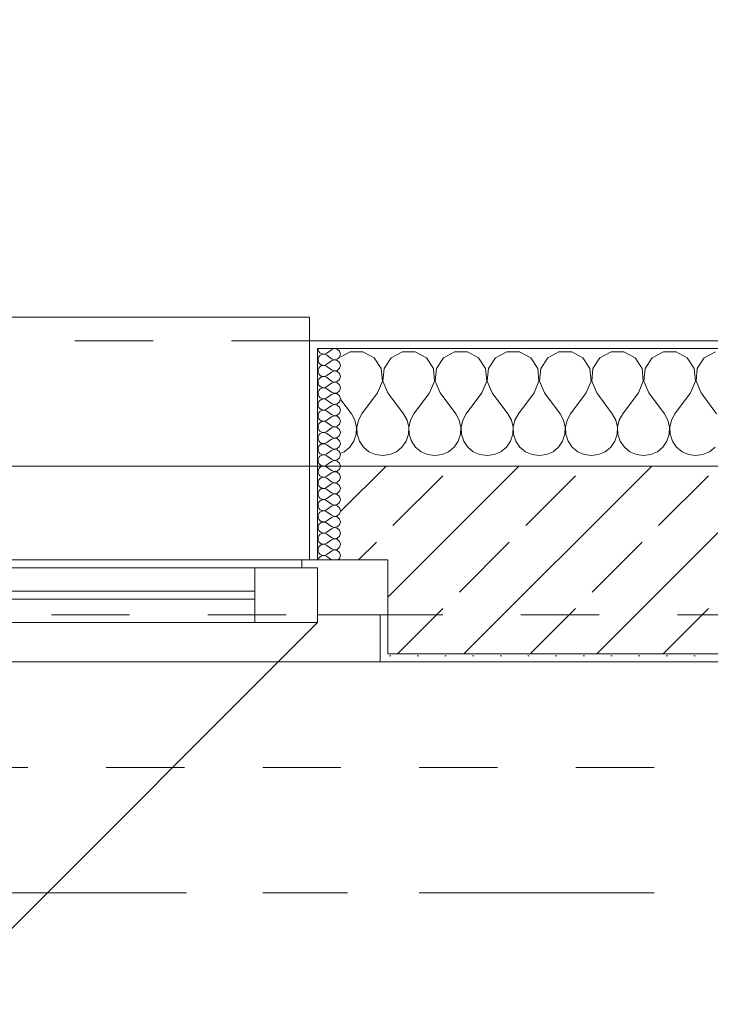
# Model space of a CAD drawing. Header units: metres. Extents: x -4 to 100, y -11 to 17.
# Tile 342 of 656: x 17.47 to 18.352, y 13.007 to 14.265. Entities that reach past the tile are written whole.
import ezdxf

# ---------------------------------------------------------------- set-up
doc = ezdxf.new("R2010")
doc.units = ezdxf.units.M
doc.header["$MEASUREMENT"] = 0
for name, pattern in [('Achse', [0.2, 0.1, -0.05, 0, -0.05]), ('Strichlinie doppelt', [0.546806, 0.264583, -0.105833, 0.070556, -0.105833]), ('Strichlinie eng', [0.115, 0.075, -0.04]), ('Untersicht', [0.1, 0.075, -0.025])]:
    doc.linetypes.add(name, pattern=pattern)
for name, color, linetype in [('152 - Bemaßung_ Beschriftung.Ausbau', 7, 'Continuous'), ('451 - Universal.Achsen Raster', 7, 'Continuous'), ('603 - Struktur.Bodenplatte_ Decke Roh', 7, 'Continuous'), ('604 - Struktur.Wand Aussen', 7, 'Continuous'), ('608 - Struktur.Träger', 7, 'Continuous'), ('650 - Abdeckung.Fußboden Aufbau', 7, 'Continuous'), ('Neubau_653 - Abdeckung.TB Verkofferung', 7, 'Continuous')]:
    doc.layers.add(name, color=color, linetype=linetype)
doc.styles.add('ERSTELLTER_STIL_2', font='txt')
doc.dimstyles.new('ERSTELLTER_STIL__5', dxfattribs={"dimtxt": 0.1, "dimasz": 0.0532, "dimexe": 0.18, "dimexo": 0.0625, "dimgap": 0, "dimtad": 1, "dimtih": 1, "dimtoh": 1, "dimzin": 0, "dimdsep": 46, "dimtxsty": 'ERSTELLTER_STIL_2', "dimblk": 'ARROWHEAD_2', "dimblk1": 'ARROWHEAD_2', "dimblk2": 'ARROWHEAD_2', "dimcen": 0.09, "dimse1": 1, "dimse2": 1, "dimclrd": 7, "dimclre": 7, "dimclrt": 7, "dimazin": 0, "dimtfac": 1, "dimtdec": 4, "dimtmove": 0, "dimatfit": 3, "dimfxl": 1, "dimtolj": 1, "dimtzin": 0, "dimarcsym": 0})
pattern_1 = [(0, (0, 0), (0, 0.08660254), [0, -0.05]), (0, (0.025, 0.0433), (0, 0.08660254), [0, -0.05])]
pattern_2 = [(45, (0, 0), (-0.01767767, 0.01767767), [0, -0.025])]

# ---------------------------------------------------------------- blocks, each defined once
blk = doc.blocks.new('*X67')
at = {"layer": '604 - Struktur.Wand Aussen', "color": 7, "linetype": 'Continuous', "lineweight": 5}
for p, q in [((17.8919, 13.8407), (17.88, 13.8343)), ((17.9081, 13.8407), (17.8919, 13.8407)), ((17.9224, 13.833), (17.9081, 13.8407)), ((17.9585, 13.8407), (17.9442, 13.833)), ((17.9748, 13.8407), (17.9585, 13.8407)), ((17.9891, 13.833), (17.9748, 13.8407)), ((18.0252, 13.8407), (18.0109, 13.833)), ((18.0415, 13.8407), (18.0252, 13.8407)), ((18.0558, 13.833), (18.0415, 13.8407)), ((18.0919, 13.8407), (18.0776, 13.833)), ((18.1081, 13.8407), (18.0919, 13.8407)), ((18.1224, 13.833), (18.1081, 13.8407)), ((18.1585, 13.8407), (18.1442, 13.833)), ((18.1748, 13.8407), (18.1585, 13.8407)), ((18.1891, 13.833), (18.1748, 13.8407)), ((18.2252, 13.8407), (18.2109, 13.833)), ((18.2415, 13.8407), (18.2252, 13.8407)), ((18.2558, 13.833), (18.2415, 13.8407)), ((18.2919, 13.8407), (18.2776, 13.833)), ((18.3081, 13.8407), (18.2919, 13.8407)), ((18.3224, 13.833), (18.3081, 13.8407)), ((18.3585, 13.8407), (18.3442, 13.833)), ((17.9314, 13.8195), (17.9224, 13.833)), ((17.9442, 13.833), (17.9352, 13.8195)), ((17.9981, 13.8195), (17.9891, 13.833)), ((18.0109, 13.833), (18.0019, 13.8195)), ((18.0648, 13.8195), (18.0558, 13.833)), ((18.0776, 13.833), (18.0686, 13.8195)), ((18.1314, 13.8195), (18.1224, 13.833)), ((18.1442, 13.833), (18.1352, 13.8195)), ((18.1981, 13.8195), (18.1891, 13.833)), ((18.2109, 13.833), (18.2019, 13.8195)), ((18.2648, 13.8195), (18.2558, 13.833)), ((18.2776, 13.833), (18.2686, 13.8195)), ((18.3314, 13.8195), (18.3224, 13.833)), ((18.3442, 13.833), (18.3352, 13.8195)), ((17.933, 13.8033), (17.9314, 13.8195)), ((17.9352, 13.8195), (17.9337, 13.8033)), ((17.9996, 13.8033), (17.9981, 13.8195)), ((18.0019, 13.8195), (18.0004, 13.8033)), ((18.0663, 13.8033), (18.0648, 13.8195)), ((18.0686, 13.8195), (18.067, 13.8033)), ((18.133, 13.8033), (18.1314, 13.8195)), ((18.1352, 13.8195), (18.1337, 13.8033)), ((18.1996, 13.8033), (18.1981, 13.8195)), ((18.2019, 13.8195), (18.2004, 13.8033)), ((18.2663, 13.8033), (18.2648, 13.8195)), ((18.2686, 13.8195), (18.267, 13.8033)), ((18.333, 13.8033), (18.3314, 13.8195)), ((18.3352, 13.8195), (18.3337, 13.8033)), ((17.9267, 13.7883), (17.933, 13.8033)), ((17.9337, 13.8033), (17.94, 13.7883)), ((17.9933, 13.7883), (17.9996, 13.8033)), ((18.0004, 13.8033), (18.0067, 13.7883)), ((18.06, 13.7883), (18.0663, 13.8033)), ((18.067, 13.8033), (18.0733, 13.7883)), ((18.1267, 13.7883), (18.133, 13.8033)), ((18.1337, 13.8033), (18.14, 13.7883)), ((18.1933, 13.7883), (18.1996, 13.8033)), ((18.2004, 13.8033), (18.2067, 13.7883)), ((18.26, 13.7883), (18.2663, 13.8033)), ((18.267, 13.8033), (18.2733, 13.7883)), ((18.3267, 13.7883), (18.333, 13.8033)), ((18.3337, 13.8033), (18.34, 13.7883)), ((17.9267, 13.7883), (17.9067, 13.7617)), ((17.94, 13.7883), (17.96, 13.7617)), ((17.9933, 13.7883), (17.9733, 13.7617)), ((18.0067, 13.7883), (18.0267, 13.7617)), ((18.06, 13.7883), (18.04, 13.7617)), ((18.0733, 13.7883), (18.0933, 13.7617)), ((18.1267, 13.7883), (18.1067, 13.7617)), ((18.14, 13.7883), (18.16, 13.7617)), ((18.1933, 13.7883), (18.1733, 13.7617)), ((18.2067, 13.7883), (18.2267, 13.7617)), ((18.26, 13.7883), (18.24, 13.7617)), ((18.2733, 13.7883), (18.2933, 13.7617)), ((18.3267, 13.7883), (18.3067, 13.7617)), ((18.34, 13.7883), (18.36, 13.7617)), ((17.88, 13.7794), (17.8933, 13.7617)), ((17.8978, 13.7536), (17.8933, 13.7617)), ((17.9067, 13.7617), (17.9022, 13.7536)), ((17.9645, 13.7536), (17.96, 13.7617)), ((17.9733, 13.7617), (17.9689, 13.7536)), ((18.0311, 13.7536), (18.0267, 13.7617)), ((18.04, 13.7617), (18.0355, 13.7536)), ((18.0978, 13.7536), (18.0933, 13.7617)), ((18.1067, 13.7617), (18.1022, 13.7536)), ((18.1645, 13.7536), (18.16, 13.7617)), ((18.1733, 13.7617), (18.1689, 13.7536)), ((18.2311, 13.7536), (18.2267, 13.7617)), ((18.24, 13.7617), (18.2355, 13.7536)), ((18.2978, 13.7536), (18.2933, 13.7617)), ((18.3067, 13.7617), (18.3022, 13.7536)), ((17.8999, 13.7447), (17.8978, 13.7536)), ((17.9022, 13.7536), (17.9001, 13.7447)), ((17.9665, 13.7447), (17.9645, 13.7536)), ((17.9689, 13.7536), (17.9668, 13.7447)), ((18.0332, 13.7447), (18.0311, 13.7536)), ((18.0355, 13.7536), (18.0335, 13.7447)), ((18.0999, 13.7447), (18.0978, 13.7536)), ((18.1022, 13.7536), (18.1001, 13.7447)), ((18.1665, 13.7447), (18.1645, 13.7536)), ((18.1689, 13.7536), (18.1668, 13.7447)), ((18.2332, 13.7447), (18.2311, 13.7536)), ((18.2355, 13.7536), (18.2335, 13.7447)), ((18.2999, 13.7447), (18.2978, 13.7536)), ((18.3022, 13.7536), (18.3001, 13.7447)), ((17.8965, 13.7268), (17.8994, 13.7355)), ((17.8994, 13.7355), (17.8999, 13.7447)), ((17.9001, 13.7447), (17.9006, 13.7355)), ((17.9006, 13.7355), (17.9035, 13.7268)), ((17.9631, 13.7268), (17.9661, 13.7355)), ((17.9661, 13.7355), (17.9665, 13.7447)), ((17.9668, 13.7447), (17.9672, 13.7355)), ((17.9672, 13.7355), (17.9702, 13.7268)), ((18.0298, 13.7268), (18.0328, 13.7355)), ((18.0328, 13.7355), (18.0332, 13.7447)), ((18.0335, 13.7447), (18.0339, 13.7355)), ((18.0339, 13.7355), (18.0369, 13.7268)), ((18.0965, 13.7268), (18.0994, 13.7355)), ((18.0994, 13.7355), (18.0999, 13.7447)), ((18.1001, 13.7447), (18.1006, 13.7355)), ((18.1006, 13.7355), (18.1035, 13.7268)), ((18.1631, 13.7268), (18.1661, 13.7355)), ((18.1661, 13.7355), (18.1665, 13.7447)), ((18.1668, 13.7447), (18.1672, 13.7355)), ((18.1672, 13.7355), (18.1702, 13.7268)), ((18.2298, 13.7268), (18.2328, 13.7355)), ((18.2328, 13.7355), (18.2332, 13.7447)), ((18.2335, 13.7447), (18.2339, 13.7355)), ((18.2339, 13.7355), (18.2369, 13.7268)), ((18.2965, 13.7268), (18.2994, 13.7355)), ((18.2994, 13.7355), (18.2999, 13.7447)), ((18.3001, 13.7447), (18.3006, 13.7355)), ((18.3006, 13.7355), (18.3035, 13.7268)), ((17.8913, 13.7192), (17.8965, 13.7268)), ((17.9035, 13.7268), (17.9087, 13.7192)), ((17.9579, 13.7192), (17.9631, 13.7268)), ((17.9702, 13.7268), (17.9754, 13.7192)), ((18.0246, 13.7192), (18.0298, 13.7268)), ((18.0369, 13.7268), (18.0421, 13.7192)), ((18.0913, 13.7192), (18.0965, 13.7268)), ((18.1035, 13.7268), (18.1087, 13.7192)), ((18.1579, 13.7192), (18.1631, 13.7268)), ((18.1702, 13.7268), (18.1754, 13.7192)), ((18.2246, 13.7192), (18.2298, 13.7268)), ((18.2369, 13.7268), (18.2421, 13.7192)), ((18.2913, 13.7192), (18.2965, 13.7268)), ((18.3035, 13.7268), (18.3087, 13.7192)), ((17.88, 13.7115), (17.8842, 13.7133)), ((17.8842, 13.7133), (17.8913, 13.7192)), ((17.9087, 13.7192), (17.9158, 13.7133)), ((17.9158, 13.7133), (17.9242, 13.7096)), ((17.9242, 13.7096), (17.9333, 13.7083)), ((17.9333, 13.7083), (17.9424, 13.7096)), ((17.9424, 13.7096), (17.9509, 13.7133)), ((17.9509, 13.7133), (17.9579, 13.7192)), ((17.9754, 13.7192), (17.9825, 13.7133)), ((17.9825, 13.7133), (17.9909, 13.7096)), ((17.9909, 13.7096), (18, 13.7083)), ((18, 13.7083), (18.0091, 13.7096)), ((18.0091, 13.7096), (18.0175, 13.7133)), ((18.0175, 13.7133), (18.0246, 13.7192)), ((18.0421, 13.7192), (18.0491, 13.7133)), ((18.0491, 13.7133), (18.0576, 13.7096)), ((18.0576, 13.7096), (18.0667, 13.7083)), ((18.0667, 13.7083), (18.0758, 13.7096)), ((18.0758, 13.7096), (18.0842, 13.7133)), ((18.0842, 13.7133), (18.0913, 13.7192)), ((18.1087, 13.7192), (18.1158, 13.7133)), ((18.1158, 13.7133), (18.1242, 13.7096)), ((18.1242, 13.7096), (18.1333, 13.7083)), ((18.1333, 13.7083), (18.1424, 13.7096)), ((18.1424, 13.7096), (18.1509, 13.7133)), ((18.1509, 13.7133), (18.1579, 13.7192)), ((18.1754, 13.7192), (18.1825, 13.7133)), ((18.1825, 13.7133), (18.1909, 13.7096)), ((18.1909, 13.7096), (18.2, 13.7083)), ((18.2, 13.7083), (18.2091, 13.7096)), ((18.2091, 13.7096), (18.2175, 13.7133)), ((18.2175, 13.7133), (18.2246, 13.7192)), ((18.2421, 13.7192), (18.2491, 13.7133)), ((18.2491, 13.7133), (18.2576, 13.7096)), ((18.2576, 13.7096), (18.2667, 13.7083)), ((18.2667, 13.7083), (18.2758, 13.7096)), ((18.2758, 13.7096), (18.2842, 13.7133)), ((18.2842, 13.7133), (18.2913, 13.7192)), ((18.3087, 13.7192), (18.3158, 13.7133)), ((18.3158, 13.7133), (18.3242, 13.7096)), ((18.3242, 13.7096), (18.3333, 13.7083)), ((18.3333, 13.7083), (18.3424, 13.7096)), ((18.3424, 13.7096), (18.3509, 13.7133)), ((18.3509, 13.7133), (18.3579, 13.7192))]:
    blk.add_line(p, q, dxfattribs=at)
blk = doc.blocks.new('*X86')
at = {"layer": '604 - Struktur.Wand Aussen', "color": 7, "linetype": 'Continuous', "lineweight": 5}
for p, q in [((17.8507, 13.845), (17.851, 13.843)), ((17.851, 13.843), (17.8518, 13.8412)), ((17.8518, 13.8345), (17.851, 13.8327)), ((17.8518, 13.8412), (17.853, 13.8397)), ((17.853, 13.836), (17.8518, 13.8345)), ((17.853, 13.8397), (17.8547, 13.8386)), ((17.8547, 13.8371), (17.853, 13.836)), ((17.8547, 13.8386), (17.8565, 13.838)), ((17.8565, 13.8377), (17.8547, 13.8371)), ((17.8565, 13.838), (17.8585, 13.8379)), ((17.8585, 13.8378), (17.8565, 13.8377)), ((17.8585, 13.8379), (17.8604, 13.8383)), ((17.8604, 13.8374), (17.8585, 13.8378)), ((17.8604, 13.8383), (17.8621, 13.8393)), ((17.8621, 13.8364), (17.8604, 13.8374)), ((17.8679, 13.8436), (17.8621, 13.8393)), ((17.8679, 13.8321), (17.8621, 13.8364)), ((17.8715, 13.845), (17.8679, 13.8436)), ((17.8753, 13.8442), (17.8715, 13.845)), ((17.8782, 13.8416), (17.8753, 13.8442)), ((17.8753, 13.8315), (17.8782, 13.8341)), ((17.8793, 13.8379), (17.8782, 13.8416)), ((17.8782, 13.8341), (17.8793, 13.8379)), ((17.851, 13.8327), (17.8507, 13.8307)), ((17.8507, 13.8307), (17.851, 13.8288)), ((17.851, 13.8288), (17.8518, 13.827)), ((17.8518, 13.827), (17.853, 13.8254)), ((17.853, 13.8217), (17.8518, 13.8202)), ((17.853, 13.8254), (17.8547, 13.8243)), ((17.8547, 13.8228), (17.853, 13.8217)), ((17.8547, 13.8243), (17.8565, 13.8237)), ((17.8565, 13.8234), (17.8547, 13.8228)), ((17.8565, 13.8237), (17.8585, 13.8236)), ((17.8585, 13.8235), (17.8565, 13.8234)), ((17.8585, 13.8236), (17.8604, 13.824)), ((17.8604, 13.8231), (17.8585, 13.8235)), ((17.8604, 13.824), (17.8621, 13.825)), ((17.8621, 13.8221), (17.8604, 13.8231)), ((17.8679, 13.8293), (17.8621, 13.825)), ((17.8679, 13.8179), (17.8621, 13.8221)), ((17.8679, 13.8321), (17.8715, 13.8307)), ((17.8715, 13.8307), (17.8679, 13.8293)), ((17.8715, 13.8307), (17.8753, 13.8315)), ((17.8753, 13.83), (17.8715, 13.8307)), ((17.8782, 13.8273), (17.8753, 13.83)), ((17.8793, 13.8236), (17.8782, 13.8273)), ((17.8782, 13.8198), (17.8793, 13.8236)), ((17.851, 13.8184), (17.8507, 13.8164)), ((17.8507, 13.8164), (17.851, 13.8145)), ((17.8518, 13.8202), (17.851, 13.8184)), ((17.851, 13.8145), (17.8518, 13.8127)), ((17.8518, 13.8127), (17.853, 13.8112)), ((17.853, 13.8112), (17.8547, 13.81)), ((17.8547, 13.8085), (17.853, 13.8074)), ((17.8547, 13.81), (17.8565, 13.8094)), ((17.8565, 13.8092), (17.8547, 13.8085)), ((17.8565, 13.8094), (17.8585, 13.8093)), ((17.8585, 13.8093), (17.8565, 13.8092)), ((17.8585, 13.8093), (17.8604, 13.8098)), ((17.8604, 13.8088), (17.8585, 13.8093)), ((17.8604, 13.8098), (17.8621, 13.8107)), ((17.8621, 13.8079), (17.8604, 13.8088)), ((17.8679, 13.815), (17.8621, 13.8107)), ((17.8679, 13.8179), (17.8715, 13.8165)), ((17.8715, 13.8164), (17.8679, 13.815)), ((17.8715, 13.8165), (17.8753, 13.8172)), ((17.8753, 13.8157), (17.8715, 13.8164)), ((17.8753, 13.8172), (17.8782, 13.8198)), ((17.8782, 13.813), (17.8753, 13.8157)), ((17.8793, 13.8093), (17.8782, 13.813)), ((17.8782, 13.8055), (17.8793, 13.8093)), ((17.851, 13.8041), (17.8507, 13.8021)), ((17.8507, 13.8021), (17.851, 13.8002)), ((17.8518, 13.8059), (17.851, 13.8041)), ((17.851, 13.8002), (17.8518, 13.7984)), ((17.853, 13.8074), (17.8518, 13.8059)), ((17.8518, 13.7984), (17.853, 13.7969)), ((17.853, 13.7969), (17.8547, 13.7958)), ((17.8604, 13.7955), (17.8621, 13.7964)), ((17.8679, 13.8036), (17.8621, 13.8079)), ((17.8679, 13.8007), (17.8621, 13.7964)), ((17.8679, 13.8036), (17.8715, 13.8022)), ((17.8715, 13.8021), (17.8679, 13.8007)), ((17.8715, 13.8022), (17.8753, 13.8029)), ((17.8753, 13.8014), (17.8715, 13.8021)), ((17.8753, 13.8029), (17.8782, 13.8055)), ((17.8782, 13.7988), (17.8753, 13.8014)), ((17.8793, 13.795), (17.8782, 13.7988)), ((17.851, 13.7898), (17.8507, 13.7879)), ((17.8507, 13.7879), (17.851, 13.7859)), ((17.8518, 13.7916), (17.851, 13.7898)), ((17.851, 13.7859), (17.8518, 13.7841)), ((17.853, 13.7931), (17.8518, 13.7916)), ((17.8518, 13.7841), (17.853, 13.7826)), ((17.8547, 13.7942), (17.853, 13.7931)), ((17.8547, 13.7958), (17.8565, 13.7951)), ((17.8565, 13.7949), (17.8547, 13.7942)), ((17.8565, 13.7951), (17.8585, 13.795)), ((17.8585, 13.795), (17.8565, 13.7949)), ((17.8585, 13.795), (17.8604, 13.7955)), ((17.8604, 13.7945), (17.8585, 13.795)), ((17.8621, 13.7936), (17.8604, 13.7945)), ((17.8679, 13.7893), (17.8621, 13.7936)), ((17.8679, 13.7864), (17.8621, 13.7821)), ((17.8679, 13.7893), (17.8715, 13.7879)), ((17.8715, 13.7878), (17.8679, 13.7864)), ((17.8715, 13.7879), (17.8753, 13.7886)), ((17.8753, 13.7871), (17.8715, 13.7878)), ((17.8753, 13.7886), (17.8782, 13.7912)), ((17.8782, 13.7845), (17.8753, 13.7871)), ((17.8782, 13.7912), (17.8793, 13.795)), ((17.8793, 13.7807), (17.8782, 13.7845)), ((17.851, 13.7755), (17.8507, 13.7736)), ((17.8507, 13.7736), (17.851, 13.7716)), ((17.8518, 13.7773), (17.851, 13.7755)), ((17.851, 13.7716), (17.8518, 13.7698)), ((17.853, 13.7788), (17.8518, 13.7773)), ((17.853, 13.7826), (17.8547, 13.7815)), ((17.8547, 13.78), (17.853, 13.7788)), ((17.8547, 13.7815), (17.8565, 13.7808)), ((17.8565, 13.7806), (17.8547, 13.78)), ((17.8565, 13.7808), (17.8585, 13.7807)), ((17.8585, 13.7807), (17.8565, 13.7806)), ((17.8585, 13.7807), (17.8604, 13.7812)), ((17.8604, 13.7802), (17.8585, 13.7807)), ((17.8604, 13.7812), (17.8621, 13.7821)), ((17.8621, 13.7793), (17.8604, 13.7802)), ((17.8679, 13.775), (17.8621, 13.7793)), ((17.8679, 13.7721), (17.8621, 13.7679)), ((17.8679, 13.775), (17.8715, 13.7736)), ((17.8715, 13.7735), (17.8679, 13.7721)), ((17.8715, 13.7736), (17.8753, 13.7743)), ((17.8753, 13.7728), (17.8715, 13.7735)), ((17.8753, 13.7743), (17.8782, 13.777)), ((17.8782, 13.7702), (17.8753, 13.7728)), ((17.8782, 13.777), (17.8793, 13.7807)), ((17.851, 13.7612), (17.8507, 13.7593)), ((17.8507, 13.7593), (17.851, 13.7573)), ((17.8518, 13.763), (17.851, 13.7612)), ((17.8518, 13.7698), (17.853, 13.7683)), ((17.853, 13.7646), (17.8518, 13.763)), ((17.853, 13.7683), (17.8547, 13.7672)), ((17.8547, 13.7657), (17.853, 13.7646)), ((17.8547, 13.7672), (17.8565, 13.7666)), ((17.8565, 13.7663), (17.8547, 13.7657)), ((17.8565, 13.7666), (17.8585, 13.7665)), ((17.8585, 13.7664), (17.8565, 13.7663)), ((17.8585, 13.7665), (17.8604, 13.7669)), ((17.8604, 13.766), (17.8585, 13.7664)), ((17.8604, 13.7669), (17.8621, 13.7679)), ((17.8621, 13.765), (17.8604, 13.766)), ((17.8679, 13.7607), (17.8621, 13.765)), ((17.8679, 13.7607), (17.8715, 13.7593)), ((17.8715, 13.7593), (17.8679, 13.7579)), ((17.8715, 13.7593), (17.8753, 13.76)), ((17.8753, 13.7585), (17.8715, 13.7593)), ((17.8753, 13.76), (17.8782, 13.7627)), ((17.8782, 13.7559), (17.8753, 13.7585)), ((17.8793, 13.7664), (17.8782, 13.7702)), ((17.8782, 13.7627), (17.8793, 13.7664)), ((17.851, 13.747), (17.8507, 13.745)), ((17.851, 13.7573), (17.8518, 13.7555)), ((17.8518, 13.7488), (17.851, 13.747)), ((17.8518, 13.7555), (17.853, 13.754)), ((17.853, 13.7503), (17.8518, 13.7488)), ((17.853, 13.754), (17.8547, 13.7529)), ((17.8547, 13.7514), (17.853, 13.7503)), ((17.8547, 13.7529), (17.8565, 13.7523)), ((17.8565, 13.752), (17.8547, 13.7514)), ((17.8565, 13.7523), (17.8585, 13.7522)), ((17.8585, 13.7521), (17.8565, 13.752)), ((17.8585, 13.7522), (17.8604, 13.7526)), ((17.8604, 13.7517), (17.8585, 13.7521)), ((17.8604, 13.7526), (17.8621, 13.7536)), ((17.8621, 13.7507), (17.8604, 13.7517)), ((17.8679, 13.7579), (17.8621, 13.7536)), ((17.8679, 13.7464), (17.8621, 13.7507)), ((17.8679, 13.7464), (17.8715, 13.745)), ((17.8715, 13.745), (17.8753, 13.7458)), ((17.8753, 13.7458), (17.8782, 13.7484)), ((17.8793, 13.7521), (17.8782, 13.7559)), ((17.8782, 13.7484), (17.8793, 13.7521)), ((17.8507, 13.745), (17.851, 13.743)), ((17.851, 13.743), (17.8518, 13.7412)), ((17.8518, 13.7345), (17.851, 13.7327)), ((17.8518, 13.7412), (17.853, 13.7397)), ((17.853, 13.736), (17.8518, 13.7345)), ((17.853, 13.7397), (17.8547, 13.7386)), ((17.8547, 13.7371), (17.853, 13.736)), ((17.8547, 13.7386), (17.8565, 13.738)), ((17.8565, 13.7377), (17.8547, 13.7371)), ((17.8565, 13.738), (17.8585, 13.7379)), ((17.8585, 13.7378), (17.8565, 13.7377)), ((17.8585, 13.7379), (17.8604, 13.7383)), ((17.8604, 13.7374), (17.8585, 13.7378)), ((17.8604, 13.7383), (17.8621, 13.7393)), ((17.8621, 13.7364), (17.8604, 13.7374)), ((17.8679, 13.7436), (17.8621, 13.7393)), ((17.8679, 13.7321), (17.8621, 13.7364)), ((17.8715, 13.745), (17.8679, 13.7436)), ((17.8753, 13.7442), (17.8715, 13.745)), ((17.8782, 13.7416), (17.8753, 13.7442)), ((17.8753, 13.7315), (17.8782, 13.7341)), ((17.8793, 13.7379), (17.8782, 13.7416)), ((17.8782, 13.7341), (17.8793, 13.7379)), ((17.851, 13.7327), (17.8507, 13.7307)), ((17.8507, 13.7307), (17.851, 13.7288)), ((17.851, 13.7288), (17.8518, 13.727)), ((17.8518, 13.727), (17.853, 13.7254)), ((17.853, 13.7217), (17.8518, 13.7202)), ((17.853, 13.7254), (17.8547, 13.7243)), ((17.8547, 13.7228), (17.853, 13.7217)), ((17.8547, 13.7243), (17.8565, 13.7237)), ((17.8565, 13.7234), (17.8547, 13.7228)), ((17.8565, 13.7237), (17.8585, 13.7236)), ((17.8585, 13.7235), (17.8565, 13.7234)), ((17.8585, 13.7236), (17.8604, 13.724)), ((17.8604, 13.7231), (17.8585, 13.7235)), ((17.8604, 13.724), (17.8621, 13.725)), ((17.8621, 13.7221), (17.8604, 13.7231)), ((17.8679, 13.7293), (17.8621, 13.725)), ((17.8679, 13.7179), (17.8621, 13.7221)), ((17.8679, 13.7321), (17.8715, 13.7307)), ((17.8715, 13.7307), (17.8679, 13.7293)), ((17.8715, 13.7307), (17.8753, 13.7315)), ((17.8753, 13.73), (17.8715, 13.7307)), ((17.8782, 13.7273), (17.8753, 13.73)), ((17.8793, 13.7236), (17.8782, 13.7273)), ((17.8782, 13.7198), (17.8793, 13.7236)), ((17.851, 13.7184), (17.8507, 13.7164)), ((17.8507, 13.7164), (17.851, 13.7145)), ((17.8518, 13.7202), (17.851, 13.7184)), ((17.851, 13.7145), (17.8518, 13.7127)), ((17.8518, 13.7127), (17.853, 13.7112)), ((17.853, 13.7112), (17.8547, 13.71)), ((17.8547, 13.7085), (17.853, 13.7074)), ((17.8547, 13.71), (17.8565, 13.7094)), ((17.8565, 13.7092), (17.8547, 13.7085)), ((17.8565, 13.7094), (17.8585, 13.7093)), ((17.8585, 13.7093), (17.8565, 13.7092)), ((17.8585, 13.7093), (17.8604, 13.7098)), ((17.8604, 13.7088), (17.8585, 13.7093)), ((17.8604, 13.7098), (17.8621, 13.7107)), ((17.8621, 13.7079), (17.8604, 13.7088)), ((17.8679, 13.715), (17.8621, 13.7107)), ((17.8679, 13.7179), (17.8715, 13.7165)), ((17.8715, 13.7164), (17.8679, 13.715)), ((17.8715, 13.7165), (17.8753, 13.7172)), ((17.8753, 13.7157), (17.8715, 13.7164)), ((17.8753, 13.7172), (17.8782, 13.7198)), ((17.8782, 13.713), (17.8753, 13.7157)), ((17.8793, 13.7093), (17.8782, 13.713)), ((17.8782, 13.7055), (17.8793, 13.7093)), ((17.851, 13.7041), (17.8507, 13.7021)), ((17.8507, 13.7021), (17.851, 13.7002)), ((17.8518, 13.7059), (17.851, 13.7041)), ((17.851, 13.7002), (17.8518, 13.6984)), ((17.853, 13.7074), (17.8518, 13.7059)), ((17.8518, 13.6984), (17.853, 13.6969)), ((17.853, 13.6969), (17.8547, 13.6958)), ((17.8547, 13.6958), (17.8565, 13.6951)), ((17.8585, 13.695), (17.8604, 13.6955)), ((17.8604, 13.6955), (17.8621, 13.6964)), ((17.8679, 13.7036), (17.8621, 13.7079)), ((17.8679, 13.7007), (17.8621, 13.6964)), ((17.8679, 13.7036), (17.8715, 13.7022)), ((17.8715, 13.7021), (17.8679, 13.7007)), ((17.8715, 13.7022), (17.8753, 13.7029)), ((17.8753, 13.7014), (17.8715, 13.7021)), ((17.8753, 13.7029), (17.8782, 13.7055)), ((17.8782, 13.6988), (17.8753, 13.7014)), ((17.8793, 13.695), (17.8782, 13.6988)), ((17.851, 13.6898), (17.8507, 13.6879)), ((17.8507, 13.6879), (17.851, 13.6859)), ((17.8518, 13.6916), (17.851, 13.6898)), ((17.851, 13.6859), (17.8518, 13.6841)), ((17.853, 13.6931), (17.8518, 13.6916)), ((17.8518, 13.6841), (17.853, 13.6826)), ((17.8547, 13.6942), (17.853, 13.6931)), ((17.8565, 13.6949), (17.8547, 13.6942)), ((17.8565, 13.6951), (17.8585, 13.695)), ((17.8585, 13.695), (17.8565, 13.6949)), ((17.8604, 13.6945), (17.8585, 13.695)), ((17.8621, 13.6936), (17.8604, 13.6945)), ((17.8679, 13.6893), (17.8621, 13.6936)), ((17.8679, 13.6864), (17.8621, 13.6821)), ((17.8679, 13.6893), (17.8715, 13.6879)), ((17.8715, 13.6878), (17.8679, 13.6864)), ((17.8715, 13.6879), (17.8753, 13.6886)), ((17.8753, 13.6871), (17.8715, 13.6878)), ((17.8753, 13.6886), (17.8782, 13.6912)), ((17.8782, 13.6845), (17.8753, 13.6871)), ((17.8782, 13.6912), (17.8793, 13.695)), ((17.8793, 13.6807), (17.8782, 13.6845)), ((17.851, 13.6755), (17.8507, 13.6736)), ((17.8507, 13.6736), (17.851, 13.6716)), ((17.8518, 13.6773), (17.851, 13.6755)), ((17.851, 13.6716), (17.8518, 13.6698)), ((17.853, 13.6788), (17.8518, 13.6773)), ((17.853, 13.6826), (17.8547, 13.6815)), ((17.8547, 13.68), (17.853, 13.6788)), ((17.8547, 13.6815), (17.8565, 13.6808)), ((17.8565, 13.6806), (17.8547, 13.68)), ((17.8565, 13.6808), (17.8585, 13.6807)), ((17.8585, 13.6807), (17.8565, 13.6806)), ((17.8585, 13.6807), (17.8604, 13.6812)), ((17.8604, 13.6802), (17.8585, 13.6807)), ((17.8604, 13.6812), (17.8621, 13.6821)), ((17.8621, 13.6793), (17.8604, 13.6802)), ((17.8679, 13.675), (17.8621, 13.6793)), ((17.8679, 13.6721), (17.8621, 13.6679)), ((17.8679, 13.675), (17.8715, 13.6736)), ((17.8715, 13.6735), (17.8679, 13.6721)), ((17.8715, 13.6736), (17.8753, 13.6743)), ((17.8753, 13.6728), (17.8715, 13.6735)), ((17.8753, 13.6743), (17.8782, 13.677)), ((17.8782, 13.6702), (17.8753, 13.6728)), ((17.8782, 13.677), (17.8793, 13.6807)), ((17.8793, 13.6664), (17.8782, 13.6702)), ((17.851, 13.6612), (17.8507, 13.6593)), ((17.8507, 13.6593), (17.851, 13.6573)), ((17.8518, 13.663), (17.851, 13.6612)), ((17.8518, 13.6698), (17.853, 13.6683)), ((17.853, 13.6646), (17.8518, 13.663)), ((17.853, 13.6683), (17.8547, 13.6672)), ((17.8547, 13.6657), (17.853, 13.6646)), ((17.8547, 13.6672), (17.8565, 13.6666)), ((17.8565, 13.6663), (17.8547, 13.6657)), ((17.8565, 13.6666), (17.8585, 13.6665)), ((17.8585, 13.6664), (17.8565, 13.6663)), ((17.8585, 13.6665), (17.8604, 13.6669)), ((17.8604, 13.666), (17.8585, 13.6664)), ((17.8604, 13.6669), (17.8621, 13.6679)), ((17.8621, 13.665), (17.8604, 13.666)), ((17.8679, 13.6607), (17.8621, 13.665)), ((17.8679, 13.6579), (17.8621, 13.6536)), ((17.8679, 13.6607), (17.8715, 13.6593)), ((17.8715, 13.6593), (17.8679, 13.6579)), ((17.8715, 13.6593), (17.8753, 13.66)), ((17.8753, 13.6585), (17.8715, 13.6593)), ((17.8753, 13.66), (17.8782, 13.6627)), ((17.8782, 13.6559), (17.8753, 13.6585)), ((17.8782, 13.6627), (17.8793, 13.6664)), ((17.851, 13.647), (17.8507, 13.645)), ((17.851, 13.6573), (17.8518, 13.6555)), ((17.8518, 13.6488), (17.851, 13.647)), ((17.8518, 13.6555), (17.853, 13.654)), ((17.853, 13.6503), (17.8518, 13.6488)), ((17.853, 13.654), (17.8547, 13.6529)), ((17.8547, 13.6514), (17.853, 13.6503)), ((17.8547, 13.6529), (17.8565, 13.6523)), ((17.8565, 13.652), (17.8547, 13.6514)), ((17.8565, 13.6523), (17.8585, 13.6522)), ((17.8585, 13.6521), (17.8565, 13.652)), ((17.8585, 13.6522), (17.8604, 13.6526)), ((17.8604, 13.6517), (17.8585, 13.6521)), ((17.8604, 13.6526), (17.8621, 13.6536)), ((17.8621, 13.6507), (17.8604, 13.6517)), ((17.8679, 13.6464), (17.8621, 13.6507)), ((17.8679, 13.6464), (17.8715, 13.645)), ((17.8715, 13.645), (17.8753, 13.6458)), ((17.8753, 13.6458), (17.8782, 13.6484)), ((17.8793, 13.6521), (17.8782, 13.6559)), ((17.8782, 13.6484), (17.8793, 13.6521)), ((17.8507, 13.645), (17.851, 13.643)), ((17.851, 13.6327), (17.8507, 13.6307)), ((17.851, 13.643), (17.8518, 13.6412)), ((17.8518, 13.6345), (17.851, 13.6327)), ((17.8518, 13.6412), (17.853, 13.6397)), ((17.853, 13.636), (17.8518, 13.6345)), ((17.853, 13.6397), (17.8547, 13.6386)), ((17.8547, 13.6371), (17.853, 13.636)), ((17.8547, 13.6386), (17.8565, 13.638)), ((17.8565, 13.6377), (17.8547, 13.6371)), ((17.8565, 13.638), (17.8585, 13.6379)), ((17.8585, 13.6378), (17.8565, 13.6377)), ((17.8585, 13.6379), (17.8604, 13.6383)), ((17.8604, 13.6374), (17.8585, 13.6378)), ((17.8604, 13.6383), (17.8621, 13.6393)), ((17.8621, 13.6364), (17.8604, 13.6374)), ((17.8679, 13.6436), (17.8621, 13.6393)), ((17.8679, 13.6321), (17.8621, 13.6364)), ((17.8715, 13.645), (17.8679, 13.6436)), ((17.8753, 13.6442), (17.8715, 13.645)), ((17.8782, 13.6416), (17.8753, 13.6442)), ((17.8753, 13.6315), (17.8782, 13.6341)), ((17.8793, 13.6379), (17.8782, 13.6416)), ((17.8782, 13.6341), (17.8793, 13.6379)), ((17.8507, 13.6307), (17.851, 13.6288)), ((17.851, 13.6288), (17.8518, 13.627)), ((17.8518, 13.6202), (17.851, 13.6184)), ((17.8518, 13.627), (17.853, 13.6254)), ((17.853, 13.6217), (17.8518, 13.6202)), ((17.853, 13.6254), (17.8547, 13.6243)), ((17.8547, 13.6228), (17.853, 13.6217)), ((17.8547, 13.6243), (17.8565, 13.6237)), ((17.8565, 13.6234), (17.8547, 13.6228)), ((17.8565, 13.6237), (17.8585, 13.6236)), ((17.8585, 13.6235), (17.8565, 13.6234)), ((17.8585, 13.6236), (17.8604, 13.624)), ((17.8604, 13.6231), (17.8585, 13.6235)), ((17.8604, 13.624), (17.8621, 13.625)), ((17.8621, 13.6221), (17.8604, 13.6231)), ((17.8679, 13.6293), (17.8621, 13.625)), ((17.8679, 13.6179), (17.8621, 13.6221)), ((17.8679, 13.6321), (17.8715, 13.6307)), ((17.8715, 13.6307), (17.8679, 13.6293)), ((17.8715, 13.6307), (17.8753, 13.6315)), ((17.8753, 13.63), (17.8715, 13.6307)), ((17.8782, 13.6273), (17.8753, 13.63)), ((17.8793, 13.6236), (17.8782, 13.6273)), ((17.8782, 13.6198), (17.8793, 13.6236)), ((17.851, 13.6184), (17.8507, 13.6164)), ((17.8507, 13.6164), (17.851, 13.6145)), ((17.851, 13.6145), (17.8518, 13.6127)), ((17.8518, 13.6127), (17.853, 13.6112)), ((17.853, 13.6074), (17.8518, 13.6059)), ((17.853, 13.6112), (17.8547, 13.61)), ((17.8547, 13.6085), (17.853, 13.6074)), ((17.8547, 13.61), (17.8565, 13.6094)), ((17.8565, 13.6092), (17.8547, 13.6085)), ((17.8565, 13.6094), (17.8585, 13.6093)), ((17.8585, 13.6093), (17.8565, 13.6092)), ((17.8585, 13.6093), (17.8604, 13.6098)), ((17.8604, 13.6088), (17.8585, 13.6093)), ((17.8604, 13.6098), (17.8621, 13.6107)), ((17.8621, 13.6079), (17.8604, 13.6088)), ((17.8679, 13.615), (17.8621, 13.6107)), ((17.8679, 13.6036), (17.8621, 13.6079)), ((17.8679, 13.6179), (17.8715, 13.6165)), ((17.8715, 13.6164), (17.8679, 13.615)), ((17.8715, 13.6165), (17.8753, 13.6172)), ((17.8753, 13.6157), (17.8715, 13.6164)), ((17.8753, 13.6172), (17.8782, 13.6198)), ((17.8782, 13.613), (17.8753, 13.6157)), ((17.8793, 13.6093), (17.8782, 13.613)), ((17.8782, 13.6055), (17.8793, 13.6093)), ((17.851, 13.6041), (17.8507, 13.6021)), ((17.8507, 13.6021), (17.851, 13.6002)), ((17.8518, 13.6059), (17.851, 13.6041)), ((17.851, 13.6002), (17.8518, 13.5984)), ((17.8518, 13.5984), (17.853, 13.5969)), ((17.853, 13.5969), (17.8547, 13.5958)), ((17.8547, 13.5958), (17.8565, 13.5951)), ((17.8565, 13.5949), (17.8547, 13.5942)), ((17.8565, 13.5951), (17.8585, 13.595)), ((17.8585, 13.595), (17.8565, 13.5949)), ((17.8585, 13.595), (17.8604, 13.5955)), ((17.8604, 13.5945), (17.8585, 13.595)), ((17.8604, 13.5955), (17.8621, 13.5964)), ((17.8679, 13.6007), (17.8621, 13.5964)), ((17.8679, 13.6036), (17.8715, 13.6022)), ((17.8715, 13.6021), (17.8679, 13.6007)), ((17.8715, 13.6022), (17.8753, 13.6029)), ((17.8753, 13.6014), (17.8715, 13.6021)), ((17.8753, 13.6029), (17.8782, 13.6055)), ((17.8782, 13.5988), (17.8753, 13.6014)), ((17.8793, 13.595), (17.8782, 13.5988)), ((17.8782, 13.5912), (17.8793, 13.595)), ((17.851, 13.5898), (17.8507, 13.5879)), ((17.8507, 13.5879), (17.851, 13.5859)), ((17.8518, 13.5916), (17.851, 13.5898)), ((17.851, 13.5859), (17.8518, 13.5841)), ((17.853, 13.5931), (17.8518, 13.5916)), ((17.8518, 13.5841), (17.853, 13.5826)), ((17.8547, 13.5942), (17.853, 13.5931)), ((17.853, 13.5826), (17.8547, 13.5815)), ((17.8621, 13.5936), (17.8604, 13.5945)), ((17.8604, 13.5812), (17.8621, 13.5821)), ((17.8679, 13.5893), (17.8621, 13.5936)), ((17.8679, 13.5864), (17.8621, 13.5821)), ((17.8679, 13.5893), (17.8715, 13.5879)), ((17.8715, 13.5878), (17.8679, 13.5864)), ((17.8715, 13.5879), (17.8753, 13.5886)), ((17.8753, 13.5871), (17.8715, 13.5878)), ((17.8753, 13.5886), (17.8782, 13.5912)), ((17.8782, 13.5845), (17.8753, 13.5871)), ((17.8793, 13.5807), (17.8782, 13.5845)), ((17.851, 13.5755), (17.8509, 13.575)), ((17.8518, 13.5773), (17.851, 13.5755)), ((17.853, 13.5788), (17.8518, 13.5773)), ((17.8547, 13.58), (17.853, 13.5788)), ((17.8547, 13.5815), (17.8565, 13.5808)), ((17.8565, 13.5806), (17.8547, 13.58)), ((17.8565, 13.5808), (17.8585, 13.5807)), ((17.8585, 13.5807), (17.8565, 13.5806)), ((17.8585, 13.5807), (17.8604, 13.5812)), ((17.8604, 13.5802), (17.8585, 13.5807)), ((17.8621, 13.5793), (17.8604, 13.5802)), ((17.8679, 13.575), (17.8621, 13.5793)), ((17.8761, 13.575), (17.8782, 13.577)), ((17.8782, 13.577), (17.8793, 13.5807))]:
    blk.add_line(p, q, dxfattribs=at)
blk = doc.blocks.new('*D291')
at = {"layer": '152 - Bemaßung_ Beschriftung.Ausbau', "color": 7, "linetype": 'Continuous', "lineweight": 5}
for p, q in [((15.54, 14.8025), (15.54, 14.9075)), ((15.5602, 14.89), (15.5198, 14.82)), ((17.9602, 14.89), (17.9198, 14.82)), ((14.273, 14.855), (15.54, 14.855)), ((15.54, 14.855), (17.94, 14.855))]:
    blk.add_line(p, q, dxfattribs=at)
at = {"layer": '152 - Bemaßung_ Beschriftung.Ausbau', "color": 7, "lineweight": 5, "char_height": 0.1, "attachment_point": 7, "style": 'ERSTELLTER_STIL_2'}
for s, insert in [('\\A1;{\\pql;\\fArial|b0|i0|c0|p38;2,40}', (16.607, 14.875)), ('\\A1;{\\pql;\\fArial|b0|i0|c0|p38;2,01}', (16.607, 14.735))]:
    blk.add_mtext(s, dxfattribs=dict(at, insert=insert))
blk = doc.blocks.new('ARROWHEAD_2')
at = {"color": 0, "linetype": 'Continuous', "lineweight": 0}
for p, q in [((-0.378, -0.655), (0.378, 0.655)), ((0, 0), (-1, 0))]:
    blk.add_line(p, q, dxfattribs=at)
blk = doc.blocks.new('*D292')
at = {"layer": '152 - Bemaßung_ Beschriftung.Ausbau', "color": 7, "linetype": 'Continuous', "lineweight": 5}
for p, q in [((17.94, 14.8025), (17.94, 14.9075)), ((17.9602, 14.89), (17.9198, 14.82)), ((19.1602, 14.89), (19.1198, 14.82)), ((15.54, 14.855), (17.94, 14.855)), ((17.94, 14.855), (19.14, 14.855))]:
    blk.add_line(p, q, dxfattribs=at)
at = {"layer": '152 - Bemaßung_ Beschriftung.Ausbau', "color": 7, "lineweight": 5, "insert": (18.407, 14.875), "char_height": 0.1, "attachment_point": 7, "style": 'ERSTELLTER_STIL_2'}
blk.add_mtext('\\A1;{\\pql;\\fArial|b0|i0|c0|p38;1,20}', dxfattribs=at)
blk = doc.blocks.new('*D293')
at = {"layer": '152 - Bemaßung_ Beschriftung.Ausbau', "color": 7, "linetype": 'Continuous', "lineweight": 5}
for p, q in [((19.14, 14.8025), (19.14, 14.9075)), ((19.1602, 14.89), (19.1198, 14.82)), ((21.5602, 14.89), (21.5198, 14.82)), ((17.94, 14.855), (19.14, 14.855)), ((19.14, 14.855), (21.54, 14.855))]:
    blk.add_line(p, q, dxfattribs=at)
at = {"layer": '152 - Bemaßung_ Beschriftung.Ausbau', "color": 7, "lineweight": 5, "char_height": 0.1, "attachment_point": 7, "style": 'ERSTELLTER_STIL_2'}
for s, insert in [('\\A1;{\\pql;\\fArial|b0|i0|c0|p38;2,40}', (20.207, 14.875)), ('\\A1;{\\pql;\\fArial|b0|i0|c0|p38;2,01}', (20.207, 14.735))]:
    blk.add_mtext(s, dxfattribs=dict(at, insert=insert))
blk = doc.blocks.new('*D326')
at = {"layer": '152 - Bemaßung_ Beschriftung.Ausbau', "color": 7, "linetype": 'Continuous', "lineweight": 5}
for p, q in [((15, 15.3025), (15, 15.4075)), ((15.0202, 15.39), (14.9798, 15.32)), ((18.4902, 15.39), (18.4498, 15.32)), ((14.84, 15.355), (15, 15.355)), ((15, 15.355), (18.47, 15.355))]:
    blk.add_line(p, q, dxfattribs=at)
at = {"layer": '152 - Bemaßung_ Beschriftung.Ausbau', "color": 7, "lineweight": 5, "char_height": 0.1, "attachment_point": 7, "style": 'ERSTELLTER_STIL_2'}
for s, insert in [('\\A1;{\\pql;\\fArial|b0|i0|c0|p38;3,47}', (16.5261, 15.375)), ('\\A1;{\\pql;\\fArial|b0|i0|c0|p38;13}', (18.298, 15.375))]:
    blk.add_mtext(s, dxfattribs=dict(at, insert=insert))
blk = doc.blocks.new('*D327')
at = {"layer": '152 - Bemaßung_ Beschriftung.Ausbau', "color": 7, "linetype": 'Continuous', "lineweight": 5}
for p, q in [((18.47, 15.3025), (18.47, 15.4075)), ((18.4902, 15.39), (18.4498, 15.32)), ((18.6202, 15.39), (18.5798, 15.32)), ((15, 15.355), (18.47, 15.355)), ((18.47, 15.355), (18.6, 15.355))]:
    blk.add_line(p, q, dxfattribs=at)
blk = doc.blocks.new('*D363')
at = {"layer": '152 - Bemaßung_ Beschriftung.Ausbau', "color": 7, "linetype": 'Continuous', "lineweight": 5}
for p, q in [((15.08, 15.8025), (15.08, 15.9075)), ((15.1002, 15.89), (15.0598, 15.82)), ((18.4002, 15.89), (18.3598, 15.82)), ((14.78, 15.855), (15.08, 15.855)), ((15.08, 15.855), (18.38, 15.855))]:
    blk.add_line(p, q, dxfattribs=at)
at = {"layer": '152 - Bemaßung_ Beschriftung.Ausbau', "color": 7, "lineweight": 5, "insert": (16.597, 15.875), "char_height": 0.1, "attachment_point": 7, "style": 'ERSTELLTER_STIL_2'}
blk.add_mtext('\\A1;{\\pql;\\fArial|b0|i0|c0|p38;3,30}', dxfattribs=at)
blk = doc.blocks.new('*D364')
at = {"layer": '152 - Bemaßung_ Beschriftung.Ausbau', "color": 7, "linetype": 'Continuous', "lineweight": 5}
for p, q in [((18.38, 15.8025), (18.38, 15.9075)), ((18.4002, 15.89), (18.3598, 15.82)), ((18.7002, 15.89), (18.6598, 15.82)), ((15.08, 15.855), (18.38, 15.855)), ((18.38, 15.855), (18.68, 15.855))]:
    blk.add_line(p, q, dxfattribs=at)
at = {"layer": '152 - Bemaßung_ Beschriftung.Ausbau', "color": 7, "lineweight": 5, "insert": (18.4541, 15.875), "char_height": 0.1, "attachment_point": 7, "style": 'ERSTELLTER_STIL_2'}
blk.add_mtext('\\A1;{\\pql;\\fArial|b0|i0|c0|p38;30}', dxfattribs=at)

msp = doc.modelspace()

# ---------------------------------------------------------------- hatches: boundary and pattern name
at = {"layer": '604 - Struktur.Wand Aussen', "linetype": 'Continuous', "lineweight": 0, "true_color": 0x000000}
h = msp.add_hatch(dxfattribs=at)
h.set_pattern_fill('Verputz_0001', color=18, style=0, pattern_type=2)
h.set_pattern_definition(pattern_1)
h.paths.add_polyline_path([(17.85, 13.855), (17.84, 13.855), (17.84, 13.575), (17.85, 13.575)])
h = msp.add_hatch(dxfattribs=at)
h.set_pattern_fill('Verputz_0001', color=18, style=0, pattern_type=2)
h.set_pattern_definition(pattern_1)
h.paths.add_polyline_path([(17.85, 13.855), (17.85, 13.845), (19.23, 13.845), (19.23, 13.855)])
h = msp.add_hatch(dxfattribs=at)
h.set_pattern_fill('Beton__Stahlbeton_0001', color=18, style=0, pattern_type=2)
h.set_pattern_definition([(45, (0, 0), (-0.0848528, 0.0848528), []), (45, (-0.04243, 0.04243), (-0.0848528, 0.0848528), [0.09, -0.03])])
h.paths.add_polyline_path([(17.88, 13.695), (17.88, 13.575), (17.94, 13.575), (17.94, 13.505), (17.94, 13.455), (19.14, 13.455), (19.14, 13.505), (19.14, 13.575), (19.2, 13.575), (19.2, 13.695)])
h = msp.add_hatch(dxfattribs=at)
h.set_pattern_fill('Gips_0001', color=18, style=0, pattern_type=2)
h.set_pattern_definition(pattern_2)
h.paths.add_polyline_path([(17.94, 13.445), (17.94, 13.505), (17.93, 13.505), (17.93, 13.445)])
h = msp.add_hatch(dxfattribs=at)
h.set_pattern_fill('Gips_0001', color=18, style=0, pattern_type=2)
h.set_pattern_definition(pattern_2)
h.paths.add_polyline_path([(17.94, 13.445), (18.37, 13.445), (18.37, 13.455), (17.94, 13.455)])

# ---------------------------------------------------------------- linework, layer by layer
at = {"layer": '451 - Universal.Achsen Raster', "color": 160, "linetype": 'Strichlinie doppelt', "lineweight": 9, "true_color": 0x3232ff}
msp.add_line((64.935, 13.15), (-3.175, 13.15), dxfattribs=at)
at = {"layer": '603 - Struktur.Bodenplatte_ Decke Roh', "color": 7, "linetype": 'Continuous', "lineweight": 18, "flags": 128}
msp.add_lwpolyline([(47.48, 13.695), (14.78, 13.695), (14.78, 13.455), (14.78, 13), (14.84, 13), (14.84, 8.585), (13.03, 8.585), (13.03, 8.725), (11.41, 8.725), (11.41, 13), (11.48, 13), (11.48, 13.455), (11.48, 13.695), (-0.015, 13.695)], dxfattribs=at)
at = {"layer": '604 - Struktur.Wand Aussen', "color": 7, "linetype": 'Continuous', "lineweight": 9}
for p, q in [((17.84, 13.885), (15.64, 13.885)), ((17.84, 13.855), (17.84, 13.885)), ((17.85, 13.495), (17.4328, 13.0778)), ((17.93, 13.445), (15.55, 13.445))]:
    msp.add_line(p, q, dxfattribs=at)
at = {"layer": '604 - Struktur.Wand Aussen', "color": 7, "linetype": 'Strichlinie eng', "lineweight": 9}
for p, q in [((17.84, 13.855), (15.64, 13.855)), ((17.93, 13.445), (15.55, 13.445))]:
    msp.add_line(p, q, dxfattribs=at)
at = {"layer": '604 - Struktur.Wand Aussen', "color": 7, "linetype": 'Continuous', "lineweight": 5}
for p, q in [((17.84, 13.855), (17.84, 13.845)), ((17.85, 13.855), (17.84, 13.855)), ((17.84, 13.855), (17.84, 13.845)), ((17.84, 13.845), (17.84, 13.705)), ((17.84, 13.845), (17.84, 13.705)), ((17.88, 13.845), (17.85, 13.845)), ((17.85, 13.575), (17.85, 13.845)), ((17.85, 13.845), (17.85, 13.575)), ((19.2, 13.845), (17.88, 13.845)), ((17.84, 13.705), (17.84, 13.695)), ((17.84, 13.705), (17.84, 13.695)), ((17.84, 13.695), (17.84, 13.575)), ((17.84, 13.695), (17.84, 13.575)), ((17.85, 13.575), (17.84, 13.575)), ((17.85, 13.575), (17.84, 13.575)), ((17.85, 13.575), (17.84, 13.575)), ((17.88, 13.575), (17.85, 13.575)), ((17.88, 13.575), (17.85, 13.575)), ((17.88, 13.575), (17.85, 13.575)), ((17.94, 13.505), (17.93, 13.505)), ((17.93, 13.505), (17.93, 13.455)), ((17.93, 13.505), (17.93, 13.455)), ((17.94, 13.505), (17.93, 13.505)), ((17.94, 13.505), (17.93, 13.505)), ((17.93, 13.455), (17.93, 13.445)), ((17.93, 13.455), (17.93, 13.445)), ((17.94, 13.445), (17.93, 13.445))]:
    msp.add_line(p, q, dxfattribs=at)
at = {"layer": '604 - Struktur.Wand Aussen', "color": 7, "linetype": 'Continuous', "lineweight": 13}
for p, q in [((19.2, 13.695), (17.88, 13.695)), ((17.28, 13.575), (17.83, 13.575)), ((17.83, 13.565), (17.83, 13.575)), ((17.83, 13.575), (17.94, 13.575)), ((17.94, 13.575), (17.88, 13.575)), ((17.94, 13.575), (17.88, 13.575)), ((17.94, 13.575), (17.88, 13.575)), ((17.94, 13.575), (17.94, 13.505)), ((17.94, 13.575), (17.94, 13.505)), ((17.94, 13.575), (17.94, 13.505)), ((17.34, 13.565), (17.77, 13.565)), ((17.77, 13.495), (17.77, 13.565)), ((17.77, 13.565), (17.85, 13.565)), ((17.85, 13.565), (17.83, 13.565)), ((17.85, 13.505), (17.85, 13.565)), ((17.85, 13.565), (17.85, 13.495)), ((17.34, 13.535), (17.77, 13.535)), ((17.77, 13.525), (17.34, 13.525)), ((17.77, 13.495), (17.34, 13.495)), ((17.85, 13.495), (17.77, 13.495)), ((17.94, 13.505), (17.85, 13.505)), ((17.94, 13.455), (17.94, 13.505)), ((17.94, 13.455), (19.14, 13.455))]:
    msp.add_line(p, q, dxfattribs=at)
at = {"layer": '604 - Struktur.Wand Aussen', "color": 7, "linetype": 'Continuous', "lineweight": 5, "flags": 128}
for points in [[(19.23, 13.855), (17.85, 13.855)], [(17.94, 13.445), (18.37, 13.445)]]:
    msp.add_lwpolyline(points, dxfattribs=at)
at = {"layer": '604 - Struktur.Wand Aussen', "color": 7, "linetype": 'Continuous', "lineweight": 9}
msp.add_point((17.93, 13.445), dxfattribs=at)
at = {"layer": '608 - Struktur.Träger', "color": 7, "linetype": 'Untersicht', "lineweight": 13}
msp.add_line((14.78, 13.31), (47.48, 13.31), dxfattribs=at)
at = {"layer": '608 - Struktur.Träger', "color": 7, "linetype": 'Achse', "lineweight": 9}
msp.add_line((14.78, 13.15), (47.48, 13.15), dxfattribs=at)
at = {"layer": '650 - Abdeckung.Fußboden Aufbau', "color": 7, "linetype": 'Continuous', "lineweight": 13, "flags": 128}
msp.add_lwpolyline([(18.37, 8.22), (18.37, 8.51), (18.47, 8.51), (18.47, 12.99), (18.37, 12.99), (18.37, 13.445), (15.09, 13.445), (15.09, 12.99), (15, 12.99)], dxfattribs=at)
at = {"layer": 'Neubau_653 - Abdeckung.TB Verkofferung', "color": 1, "linetype": 'Untersicht', "lineweight": 9}
msp.add_line((15.11, 13.505), (47.13, 13.505), dxfattribs=at)

# ---------------------------------------------------------------- block references
at = {"layer": '604 - Struktur.Wand Aussen', "color": 7, "lineweight": 18}
for name in ['*X86', '*X67']:
    msp.add_blockref(name, (0, 0), dxfattribs=at)

# ---------------------------------------------------------------- dimensions: what is measured, and where the dimension line sits
at = {"layer": '152 - Bemaßung_ Beschriftung.Ausbau', "color": 7, "linetype": 'Continuous', "lineweight": 5}
for base, p1, p2, picture, middle in [((18.38, 15.855), (15.08, 13.45), (18.38, 13.45), '*D363', (16.7268, 15.925)), ((18.68, 15.855), (18.38, 13.45), (18.68, 13.45), '*D364', (18.5303, 15.925)), ((18.47, 15.355), (15, 10.735), (18.47, 10.75), '*D326', (16.656, 15.425)), ((18.6, 15.355), (18.47, 10.75), (18.6, 10.75), '*D327', (18.3742, 15.425)), ((17.94, 14.855), (15.54, 13.575), (17.94, 13.575), '*D291', (16.7369, 14.925)), ((19.14, 14.855), (17.94, 13.575), (19.14, 13.575), '*D292', (18.5369, 14.925)), ((21.54, 14.855), (19.14, 13.575), (21.54, 13.575), '*D293', (20.3369, 14.925))]:
    dim = msp.add_linear_dim(base=base, p1=p1, p2=p2, angle=0, dimstyle='ERSTELLTER_STIL__5', dxfattribs=at)
    dim.commit()
    dim.dimension.update_dxf_attribs({"geometry": picture, "text_midpoint": middle, "dimtype": 160})

doc.saveas('drawing.dxf')
